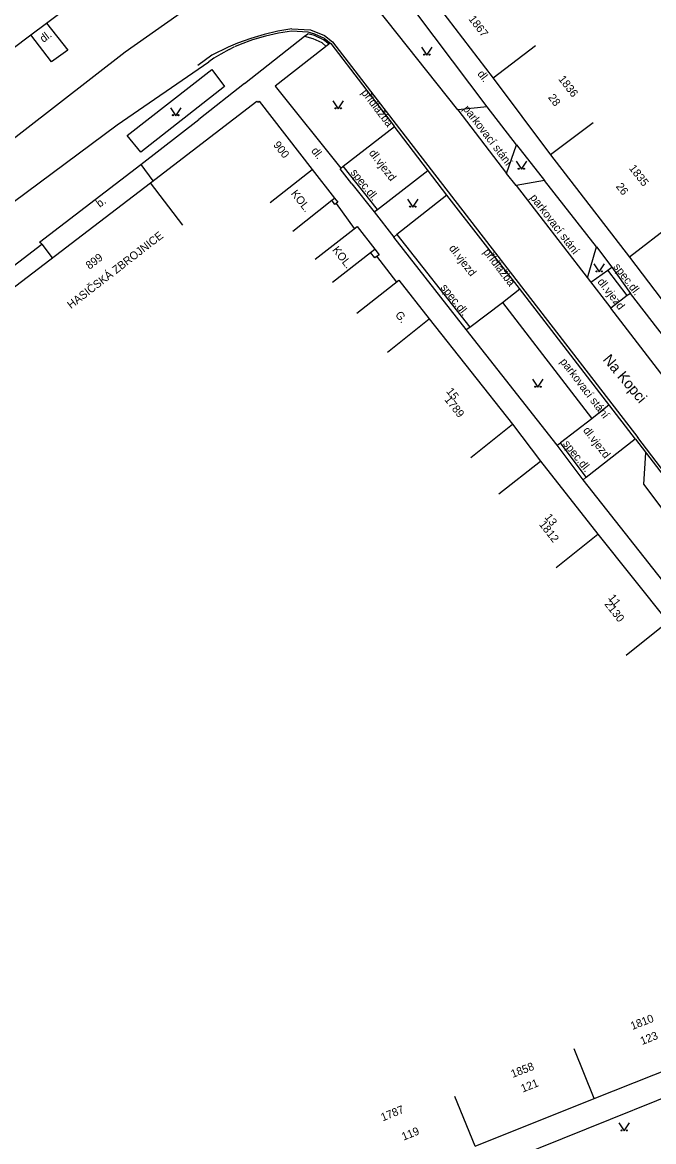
# Model space of a CAD drawing. Extents: x -584400 to -581602, y -1210894 to -1208793.
# Drawn here: x -582389.8 to -582330.6, y -1209260.4 to -1209155.5 of the extents above; entities that cross this region are included whole.
import ezdxf

# ---------------------------------------------------------------- set-up
doc = ezdxf.new("R2010")
doc.units = 0
for name, color, linetype in [('BUDOVY_MĚŘ', 7, 'Continuous'), ('NÁZVY_ULIC_TOK_SMĚR', 7, 'Continuous'), ('POMOC_POPIS', 7, 'Continuous'), ('ROZHRANÍ_PLOCH', 7, 'Continuous'), ('ZN_DOPLŇKOVÉ', 7, 'Continuous'), ('ZN_KULTUR', 7, 'Continuous'), ('Č_POPIS_EVID', 7, 'Continuous')]:
    doc.layers.add(name, color=color, linetype=linetype)

msp = doc.modelspace()

# ---------------------------------------------------------------- linework, layer by layer
at = {"layer": 'BUDOVY_MĚŘ'}
for points in [[(-582352.81, -1209151.34), (-582345.61, -1209160.76)], [(-582341.64, -1209157.72), (-582345.61, -1209160.76)], [(-582345.61, -1209160.76), (-582340.24, -1209167.93)], [(-582377.75, -1209170.54), (-582367.78, -1209162.89)], [(-582367.69, -1209163), (-582367.78, -1209162.89)], [(-582367.69, -1209163), (-582367.56, -1209162.91), (-582362.59, -1209169.29)], [(-582336.24, -1209164.93), (-582340.24, -1209167.93)], [(-582340.24, -1209167.93), (-582332.85, -1209177.52)], [(-582366.51, -1209172.4), (-582362.59, -1209169.29)], [(-582362.59, -1209169.29), (-582360.48, -1209171.97)], [(-582393.57, -1209182.62), (-582377.75, -1209170.54)], [(-582374.7, -1209174.51), (-582377.75, -1209170.54)], [(-582364.4, -1209175.07), (-582360.75, -1209172.18), (-582360.48, -1209171.97)], [(-582362.32, -1209177.7), (-582358.38, -1209174.64), (-582356.72, -1209176.77)], [(-582328.89, -1209174.46), (-582332.85, -1209177.52)], [(-582360.67, -1209179.84), (-582357.11, -1209177.08), (-582356.72, -1209176.77)], [(-582332.85, -1209177.52), (-582328.68, -1209182.98)], [(-582358.4, -1209182.77), (-582354.46, -1209179.68), (-582351.63, -1209183.3)], [(-582355.54, -1209186.4), (-582351.63, -1209183.3)], [(-582351.63, -1209183.3), (-582343.8, -1209193.17)], [(-582347.72, -1209196.27), (-582343.8, -1209193.17)], [(-582343.8, -1209193.17), (-582341.17, -1209196.61)], [(-582345.1, -1209199.69), (-582341.17, -1209196.61)], [(-582341.17, -1209196.61), (-582335.8, -1209203.46)], [(-582339.71, -1209206.57), (-582335.8, -1209203.46)], [(-582335.8, -1209203.46), (-582329.26, -1209211.68)], [(-582333.17, -1209214.79), (-582329.38, -1209211.78), (-582329.26, -1209211.68)], [(-582336.16, -1209256.33), (-582338.02, -1209251.68)], [(-582336.16, -1209256.33), (-582324.97, -1209251.9)], [(-582347.31, -1209260.78), (-582349.2, -1209256.15)], [(-582347.31, -1209260.78), (-582336.16, -1209256.33)]]:
    msp.add_lwpolyline(points, dxfattribs=at)
at = {"layer": 'ROZHRANÍ_PLOCH'}
for points in [[(-582392.73, -1209168.05), (-582380.13, -1209158.29), (-582375.26, -1209154.89), (-582365.39, -1209148.17), (-582355.61, -1209141), (-582340.78, -1209130.73)], [(-582387.48, -1209155.6), (-582376.59, -1209147.41), (-582360.1, -1209134.98), (-582361.27, -1209133.45)], [(-582346.19, -1209163.44), (-582354.4, -1209152.49), (-582356.55, -1209154.13)], [(-582348.93, -1209163.72), (-582356.55, -1209154.13)], [(-582387.48, -1209155.6), (-582385.49, -1209158.12), (-582387.01, -1209159.23), (-582388.96, -1209156.68)], [(-582388.96, -1209156.68), (-582387.48, -1209155.6)], [(-582396.24, -1209162.16), (-582388.96, -1209156.68)], [(-582364.5, -1209156.13), (-582365.8, -1209156.35), (-582367.08, -1209156.64), (-582368.34, -1209157.02), (-582369.58, -1209157.47), (-582370.45, -1209157.84), (-582371.98, -1209158.6), (-582373.29, -1209159.55)], [(-582361.43, -1209157.04), (-582362.35, -1209156.62), (-582362.97, -1209156.44), (-582364.52, -1209156.35), (-582365.75, -1209156.54), (-582366.97, -1209156.81), (-582368.17, -1209157.16), (-582369.34, -1209157.59), (-582369.88, -1209157.82)], [(-582368.94, -1209161.25), (-582363.31, -1209156.82)], [(-582364.5, -1209156.13), (-582362.75, -1209156.23), (-582361.43, -1209156.74), (-582360.68, -1209157.35), (-582354.72, -1209165.1), (-582342.96, -1209180.3), (-582332.07, -1209194.39)], [(-582363.31, -1209156.82), (-582363, -1209156.58)], [(-582363.31, -1209156.82), (-582362.53, -1209157.02), (-582361.69, -1209157.39), (-582361.28, -1209157.78)], [(-582360.99, -1209157.56), (-582361.52, -1209157.14), (-582362.36, -1209156.76), (-582363, -1209156.58)], [(-582370.37, -1209158.05), (-582369.89, -1209157.82)], [(-582360.89, -1209157.48), (-582366.06, -1209161.48), (-582359.9, -1209169.18)], [(-582361.43, -1209157.04), (-582360.85, -1209157.51), (-582354.9, -1209165.23)], [(-582370.37, -1209158.05), (-582371.16, -1209158.5), (-582371.79, -1209158.88), (-582372.27, -1209159.23)], [(-582406.67, -1209184.13), (-582391.87, -1209173.27), (-582380.85, -1209165.11), (-582372.27, -1209159.23)], [(-582371.99, -1209159.94), (-582370.8, -1209161.53), (-582378.64, -1209167.68), (-582379.93, -1209166.11), (-582371.99, -1209159.94)], [(-582368.94, -1209161.25), (-582373.21, -1209164.63)], [(-582346.19, -1209163.44), (-582348.93, -1209163.72)], [(-582348.93, -1209163.72), (-582344.36, -1209169.69)], [(-582343.42, -1209166.99), (-582346.19, -1209163.44)], [(-582378.64, -1209168.84), (-582373.21, -1209164.63)], [(-582359.67, -1209168.99), (-582354.87, -1209165.26)], [(-582332.28, -1209194.55), (-582343.15, -1209180.44), (-582349.96, -1209171.71), (-582354.9, -1209165.23)], [(-582344.36, -1209169.69), (-582343.42, -1209166.99)], [(-582343.42, -1209166.99), (-582340.8, -1209170.34)], [(-582387.93, -1209176.29), (-582388.13, -1209176.1), (-582378.64, -1209168.84)], [(-582378.64, -1209168.84), (-582377.51, -1209170.36)], [(-582358.87, -1209170.63), (-582359.97, -1209169.23), (-582359.9, -1209169.18)], [(-582359.9, -1209169.18), (-582359.67, -1209168.99)], [(-582356.46, -1209173.05), (-582359.67, -1209168.99)], [(-582356.46, -1209173.05), (-582351.74, -1209169.38)], [(-582343.47, -1209170.81), (-582344.36, -1209169.69)], [(-582340.8, -1209170.34), (-582343.47, -1209170.81)], [(-582335.95, -1209176.55), (-582340.8, -1209170.34)], [(-582358.87, -1209170.63), (-582356.77, -1209173.28)], [(-582343.47, -1209170.81), (-582334.59, -1209182.28)], [(-582349.95, -1209171.72), (-582354.65, -1209175.39)], [(-582356.77, -1209173.28), (-582356.46, -1209173.05)], [(-582356.77, -1209173.28), (-582354.94, -1209175.65)], [(-582354.94, -1209175.65), (-582354.65, -1209175.39)], [(-582348.14, -1209184.29), (-582354.94, -1209175.65)], [(-582354.65, -1209175.39), (-582347.81, -1209184.06)], [(-582398.34, -1209184.27), (-582387.93, -1209176.29)], [(-582387.93, -1209176.29), (-582386.96, -1209177.57)], [(-582336.78, -1209179.46), (-582335.95, -1209176.55)], [(-582335.95, -1209176.55), (-582334.5, -1209178.46)], [(-582336.47, -1209179.86), (-582334.86, -1209178.73)], [(-582334.86, -1209178.73), (-582334.5, -1209178.46)], [(-582333.05, -1209181.11), (-582334.86, -1209178.73)], [(-582334.5, -1209178.46), (-582332.74, -1209180.9)], [(-582344.74, -1209181.75), (-582343.12, -1209180.48)], [(-582332.74, -1209180.9), (-582333.05, -1209181.11)], [(-582320.69, -1209196.5), (-582332.74, -1209180.9)], [(-582347.81, -1209184.06), (-582344.74, -1209181.75)], [(-582344.74, -1209181.75), (-582336.42, -1209192.6)], [(-582333.05, -1209181.11), (-582334.59, -1209182.28)], [(-582322.49, -1209197.99), (-582334.59, -1209182.28)], [(-582348.14, -1209184.29), (-582347.81, -1209184.06)], [(-582339.63, -1209195.13), (-582348.14, -1209184.29)], [(-582334.74, -1209191.36), (-582336.38, -1209192.66), (-582339.32, -1209194.91)], [(-582336.89, -1209198.12), (-582332.3, -1209194.53)], [(-582332.28, -1209194.55), (-582320.28, -1209210.17)], [(-582320.12, -1209210.02), (-582332.07, -1209194.39)], [(-582339.63, -1209195.13), (-582339.32, -1209194.91)], [(-582337.19, -1209198.36), (-582339.63, -1209195.13)], [(-582336.89, -1209198.12), (-582339.32, -1209194.91)], [(-582321.99, -1209211.41), (-582331.51, -1209198.77), (-582331.3, -1209195.83)], [(-582336.89, -1209198.12), (-582337.19, -1209198.36)], [(-582324.93, -1209213.89), (-582337.19, -1209198.36)], [(-582354.55, -1209266.27), (-582328.04, -1209255.6), (-582313.99, -1209249.96), (-582313.27, -1209251.33)]]:
    msp.add_lwpolyline(points, dxfattribs=at)
at = {"layer": 'ZN_DOPLŇKOVÉ'}
for points in [[(-582360.46, -1209172.57), (-582360.75, -1209172.18)], [(-582360.48, -1209171.97), (-582360.18, -1209172.36), (-582360.46, -1209172.57)], [(-582358.61, -1209174.82), (-582360.32, -1209172.47)], [(-582356.72, -1209176.77), (-582356.32, -1209177.28), (-582356.72, -1209177.59)], [(-582356.72, -1209177.59), (-582357.11, -1209177.08)], [(-582354.66, -1209179.84), (-582356.52, -1209177.43)]]:
    msp.add_lwpolyline(points, dxfattribs=at)
at = {"layer": 'ZN_KULTUR'}
for points in [[(-582352.33, -1209157.84), (-582351.83, -1209158.59), (-582351.33, -1209157.84)], [(-582360.64, -1209162.87), (-582360.14, -1209163.62), (-582359.64, -1209162.87)], [(-582375.88, -1209163.51), (-582375.38, -1209164.26), (-582374.88, -1209163.51)], [(-582343.48, -1209168.53), (-582342.98, -1209169.28), (-582342.48, -1209168.53)], [(-582353.66, -1209172.08), (-582353.16, -1209172.83), (-582352.66, -1209172.08)], [(-582336.18, -1209178.15), (-582335.68, -1209178.9), (-582335.18, -1209178.15)], [(-582341.92, -1209188.95), (-582341.42, -1209189.7), (-582340.92, -1209188.95)], [(-582333.84, -1209258.61), (-582333.34, -1209259.36), (-582332.84, -1209258.61)]]:
    msp.add_lwpolyline(points, dxfattribs=at)
for centre in [(-582352.08, -1209158.54), (-582351.58, -1209158.54), (-582375.63, -1209164.21), (-582375.13, -1209164.21), (-582360.39, -1209163.57), (-582359.89, -1209163.57), (-582343.23, -1209169.23), (-582342.73, -1209169.23), (-582353.41, -1209172.78), (-582352.91, -1209172.78), (-582335.93, -1209178.85), (-582335.43, -1209178.85), (-582341.67, -1209189.65), (-582341.17, -1209189.65), (-582333.59, -1209259.31), (-582333.09, -1209259.31)]:
    msp.add_circle(centre, 0.05, dxfattribs=at)

# ---------------------------------------------------------------- texts
at = {"layer": 'NÁZVY_ULIC_TOK_SMĚR'}
msp.add_text('Na Kopci', height=1, rotation=310.1364, dxfattribs=at).set_placement((-582335.39, -1209187.13))
at = {"layer": 'POMOC_POPIS'}
for s, rotation, p in [('dl.', 37.3967, (-582387.77, -1209157.45)), ('dl.', 307.2969, (-582347.14, -1209160.35)), ('přídlažba', 307.4431, (-582358.03, -1209162.11)), ('parkovací stání', 307.4431, (-582348.49, -1209163.63)), ('dl.', 308.2061, (-582362.72, -1209167.57)), ('dl.vjezd', 307.7834, (-582357.31, -1209167.77)), ('spec.dl.', 308.3556, (-582359.04, -1209169.59)), ('KOL.', 308.1632, (-582364.62, -1209171.57)), ('parkovací stání', 307.4431, (-582342.2, -1209171.94)), ('b.', 36.7132, (-582382.5, -1209172.89)), (' HASIČSKÁ ZBROJNICE', 37.7806, (-582385.41, -1209182.56)), ('KOL.', 308.1632, (-582360.74, -1209176.85)), ('dl.vjezd', 307.7834, (-582349.81, -1209176.69)), ('přídlažba', 307.4431, (-582346.59, -1209177.04)), ('spec.dl.', 307.3257, (-582334.4, -1209178.42)), ('dl.vjezd', 307.7834, (-582335.89, -1209179.83)), ('spec.dl.', 308.3556, (-582350.59, -1209180.37)), ('G.', 308.1124, (-582354.85, -1209182.93)), ('parkovací stání', 307.4431, (-582339.39, -1209187.31)), ('dl.vjezd', 307.7834, (-582337.24, -1209193.75)), ('spec.dl.', 308.3556, (-582339.12, -1209195.01))]:
    msp.add_text(s, height=0.75, rotation=rotation, dxfattribs=at).set_placement(p)
at = {"layer": 'Č_POPIS_EVID'}
for s, rotation, p in [('1867', 307.387, (-582347.97, -1209155.21)), ('1836', 307.6777, (-582339.55, -1209160.84)), ('28', 306.8277, (-582340.51, -1209162.56)), ('900', 307.9216, (-582366.28, -1209167)), ('1835', 307.6777, (-582332.93, -1209169.19)), ('26', 307.6171, (-582334.16, -1209170.9)), ('899', 37.365, (-582383.46, -1209178.7)), ('15', 308.4111, (-582350.06, -1209190.1)), ('1789', 308.4111, (-582350.23, -1209190.87)), ('13', 308.0996, (-582340.84, -1209201.89)), ('1812', 308.0996, (-582341.36, -1209202.56)), ('11', 308.4656, (-582334.88, -1209209.44)), ('2130', 308.4656, (-582335.23, -1209210.03)), ('1810', 21.0876, (-582332.58, -1209249.91)), ('123', 21.5539, (-582331.66, -1209251.32)), ('1858', 21.0876, (-582343.79, -1209254.4)), ('121', 21.7837, (-582342.85, -1209255.77)), ('1787', 22.0774, (-582355.97, -1209258.47)), ('119', 22.1618, (-582354.02, -1209260.28))]:
    msp.add_text(s, height=0.75, rotation=rotation, dxfattribs=at).set_placement(p)

doc.saveas('drawing.dxf')
